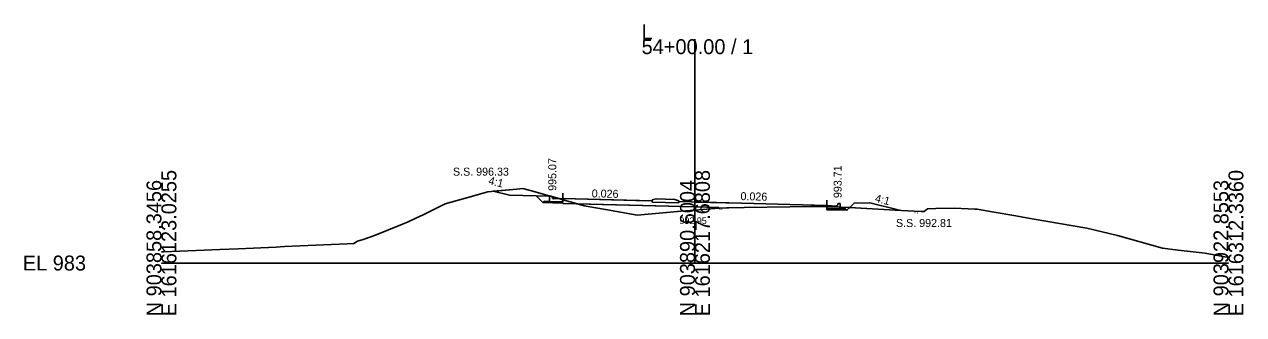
# Model space of a CAD drawing. Extents: x 1009 to 7438, y -1586 to 7964.
# Drawn here: x 5009.2 to 5237.7, y 1914 to 1968.6 of the extents above; entities that cross this region are included whole.
import ezdxf

# ---------------------------------------------------------------- set-up
doc = ezdxf.new("R2010")
doc.units = 0
for name, color, linetype in [('Exist Cross Section Cell', 7, 'Continuous'), ('Exist XS Center Line Elevation Label', 7, 'Continuous'), ('Exist XS Ground Line', 7, 'Continuous'), ('Prop XS Dump Level', 7, 'Continuous'), ('Prop XS Earthwork Shape', 7, 'Continuous'), ('Prop XS EOT Tick Mark', 7, 'Continuous'), ('Prop XS Finish Grade', 7, 'Continuous'), ('Prop XS Finish Grade CurbGutter', 7, 'Continuous'), ('Prop XS Finish Grade Earthwork', 7, 'Continuous'), ('Prop XS Finish Grade Pavement', 7, 'Continuous'), ('Prop XS Hydro Elevations', 7, 'Continuous'), ('Prop XS Pvmt Edge Slope', 7, 'Continuous'), ('Prop XS SE Text', 7, 'Continuous'), ('Prop XS Side Slope Text', 7, 'Continuous'), ('Prop XS SS Elevation Text', 7, 'Continuous'), ('Prop XS Subgrade CurbGutter', 7, 'Continuous'), ('Prop XS Subgrade Earthwork', 7, 'Continuous')]:
    doc.layers.add(name, color=color, linetype=linetype)

msp = doc.modelspace()

# ---------------------------------------------------------------- linework, layer by layer
at = {"layer": 'Exist Cross Section Cell'}
for p, q in [((5134.89, 1923.73), (5134.89, 1965.76)), ((5034.89, 1923.73), (5134.89, 1923.73)), ((5134.89, 1923.73), (5234.89, 1923.73))]:
    msp.add_line(p, q, dxfattribs=at)
at = {"layer": 'Exist XS Ground Line'}
for p, q in [((5088.06, 1934.82), (5091.89, 1935.91)), ((5091.89, 1935.91), (5096.08, 1937.12)), ((5096.08, 1937.12), (5101.53, 1937.63)), ((5101.53, 1937.63), (5102.04, 1937.68)), ((5102.04, 1937.68), (5102.61, 1937.74)), ((5102.61, 1937.74), (5104.52, 1937.2)), ((5104.52, 1937.2), (5114.14, 1934.48)), ((5083.92, 1932.8), (5088.06, 1934.82)), ((5114.14, 1934.48), (5118.5, 1933.7)), ((5118.5, 1933.7), (5124.07, 1932.74)), ((5124.75, 1932.78), (5132.32, 1933.46)), ((5132.32, 1933.46), (5134.89, 1933.68)), ((5134.89, 1933.68), (5139.36, 1934.06)), ((5139.36, 1934.06), (5140.78, 1934.11)), ((5140.78, 1934.11), (5141.22, 1934.12)), ((5141.22, 1934.12), (5144.12, 1934.17)), ((5144.12, 1934.17), (5152.65, 1934.31)), ((5152.65, 1934.31), (5156.63, 1934.34)), ((5156.63, 1934.34), (5158.2, 1934.35)), ((5158.2, 1934.35), (5159.9, 1934.3)), ((5159.9, 1934.3), (5163.89, 1934.16)), ((5163.89, 1934.16), (5172.44, 1933.69)), ((5172.44, 1933.69), (5175.99, 1933.5)), ((5175.99, 1933.5), (5177.31, 1933.43)), ((5177.31, 1933.43), (5177.85, 1933.42)), ((5177.85, 1933.42), (5178.5, 1933.92)), ((5178.5, 1933.92), (5180.05, 1933.95)), ((5180.05, 1933.95), (5183.53, 1934.02)), ((5183.53, 1934.02), (5187.34, 1933.87)), ((5187.34, 1933.87), (5187.78, 1933.86)), ((5187.78, 1933.86), (5190.61, 1933.36)), ((5080.08, 1931.02), (5081.14, 1931.46)), ((5081.14, 1931.46), (5082.56, 1932.13)), ((5082.56, 1932.13), (5083.92, 1932.8)), ((5124.07, 1932.74), (5124.75, 1932.78)), ((5190.61, 1933.36), (5195.05, 1932.58)), ((5195.05, 1932.58), (5197.05, 1932.23)), ((5197.05, 1932.23), (5198.48, 1931.98)), ((5198.48, 1931.98), (5200.68, 1931.59)), ((5200.68, 1931.59), (5208.33, 1930.25)), ((5072.68, 1928.17), (5074.83, 1928.89)), ((5074.83, 1928.89), (5080.08, 1931.02)), ((5208.33, 1930.25), (5214.08, 1928.91)), ((5214.08, 1928.91), (5222.53, 1926.51)), ((5049.28, 1926.37), (5056.41, 1926.73)), ((5056.41, 1926.73), (5057.97, 1926.81)), ((5057.97, 1926.81), (5069.7, 1927.34)), ((5069.7, 1927.34), (5070.98, 1927.42)), ((5070.98, 1927.42), (5071.66, 1927.84)), ((5071.66, 1927.84), (5072.68, 1928.17)), ((5034.89, 1925.83), (5035.27, 1925.84)), ((5035.27, 1925.84), (5041.4, 1926.09)), ((5041.4, 1926.09), (5045.84, 1926.25)), ((5045.84, 1926.25), (5049.28, 1926.37)), ((5222.53, 1926.51), (5225.45, 1926.14)), ((5225.45, 1926.14), (5230.52, 1925.56)), ((5230.52, 1925.56), (5234.89, 1924.79))]:
    msp.add_line(p, q, dxfattribs=at)
at = {"layer": 'Prop XS Dump Level'}
for p, q in [((5110.15, 1935.83), (5126.14, 1935.42)), ((5110.15, 1935.83), (5126.14, 1935.42)), ((5134.89, 1935.19), (5143.64, 1934.96)), ((5134.89, 1935.19), (5143.64, 1934.96)), ((5143.64, 1934.96), (5159.64, 1934.55)), ((5143.64, 1934.96), (5159.64, 1934.55))]:
    msp.add_line(p, q, dxfattribs=at)
at = {"layer": 'Prop XS Earthwork Shape'}
for points in [[(5107.65, 1936.29), (5107.74, 1936.29), (5104.52, 1937.2), (5102.61, 1937.74), (5102.04, 1937.68), (5101.53, 1937.63), (5097.09, 1937.21), (5100.15, 1936.45), (5105.13, 1936.35)], [(5107.65, 1936.29), (5105.13, 1936.35), (5106.4, 1935.08), (5106.65, 1935.32), (5107.65, 1935.3)], [(5107.65, 1936.29), (5107.74, 1936.29), (5108.08, 1936.2), (5108.11, 1936.16), (5108.18, 1935.91), (5108.27, 1935.82), (5108.4, 1935.8), (5109.41, 1935.82), (5110.15, 1935.61), (5110.15, 1935.25), (5107.65, 1935.3)], [(5108.4, 1935.8), (5108.27, 1935.82), (5108.18, 1935.91), (5108.11, 1936.16), (5108.08, 1936.2), (5109.41, 1935.82)], [(5110.15, 1934.92), (5110.15, 1935), (5106.4, 1935.08), (5106.65, 1935.32), (5107.65, 1935.3), (5110.15, 1935.25), (5110.15, 1935.61), (5112.85, 1934.85)], [(5139.36, 1934.19), (5139.36, 1934.06), (5134.89, 1933.68), (5132.32, 1933.46), (5124.75, 1932.78), (5124.07, 1932.74), (5118.5, 1933.7), (5114.14, 1934.48), (5112.85, 1934.85), (5134.89, 1934.27)], [(5159.64, 1933.97), (5162.14, 1933.92), (5162.14, 1934.22), (5159.9, 1934.3), (5159.64, 1934.31)], [(5159.64, 1933.97), (5162.14, 1933.92), (5163.14, 1933.9), (5163.39, 1933.64), (5159.64, 1933.72)], [(5162.14, 1933.92), (5163.14, 1933.9), (5163.39, 1933.64), (5163.91, 1934.16), (5163.89, 1934.16), (5162.14, 1934.22)], [(5163.91, 1934.16), (5164.73, 1934.98), (5167.64, 1935.04), (5173.21, 1933.65), (5172.44, 1933.69)]]:
    msp.add_lwpolyline(points, close=True, dxfattribs=at)
at = {"layer": 'Prop XS EOT Tick Mark'}
for p, q in [((5110.15, 1935.83), (5110.15, 1936.83)), ((5159.64, 1934.55), (5159.64, 1935.55))]:
    msp.add_line(p, q, dxfattribs=at)
at = {"layer": 'Prop XS Finish Grade'}
msp.add_line((5107.65, 1936.29), (5105.13, 1936.35), dxfattribs=at)
at = {"layer": 'Prop XS Finish Grade CurbGutter'}
for p, q in [((5107.65, 1936.29), (5107.9, 1936.29)), ((5107.9, 1936.29), (5108.02, 1936.25)), ((5108.11, 1936.16), (5108.02, 1936.25)), ((5108.18, 1935.91), (5108.11, 1936.16)), ((5108.27, 1935.82), (5108.18, 1935.91)), ((5108.4, 1935.8), (5108.27, 1935.82)), ((5110.15, 1935.83), (5108.4, 1935.8)), ((5126.9, 1935.57), (5127.65, 1935.81)), ((5127.65, 1935.81), (5131.15, 1935.69)), ((5131.9, 1935.44), (5131.15, 1935.69)), ((5126.89, 1935.4), (5126.9, 1935.57)), ((5131.89, 1935.27), (5131.9, 1935.44)), ((5159.64, 1934.55), (5161.39, 1934.44)), ((5161.39, 1934.44), (5161.51, 1934.47)), ((5161.51, 1934.47), (5161.61, 1934.56)), ((5161.61, 1934.56), (5161.67, 1934.81)), ((5161.67, 1934.81), (5161.76, 1934.9)), ((5161.89, 1934.93), (5161.76, 1934.9)), ((5162.14, 1934.93), (5161.89, 1934.93))]:
    msp.add_line(p, q, dxfattribs=at)
at = {"layer": 'Prop XS Finish Grade Earthwork'}
for p, q in [((5100.15, 1936.45), (5097.09, 1937.21)), ((5105.13, 1936.35), (5100.15, 1936.45)), ((5164.73, 1934.98), (5167.64, 1935.04)), ((5167.64, 1935.04), (5173.21, 1933.65))]:
    msp.add_line(p, q, dxfattribs=at)
at = {"layer": 'Prop XS Finish Grade Pavement'}
for p, q in [((5110.15, 1935.83), (5126.89, 1935.4)), ((5131.89, 1935.27), (5143.64, 1934.96)), ((5143.64, 1934.96), (5159.64, 1934.55))]:
    msp.add_line(p, q, dxfattribs=at)
at = {"layer": 'Prop XS Pvmt Edge Slope'}
for p, q in [((5106.65, 1935.32), (5106.4, 1935.08)), ((5107.65, 1935.3), (5106.65, 1935.32)), ((5162.14, 1933.92), (5163.14, 1933.9)), ((5163.14, 1933.9), (5163.39, 1933.64))]:
    msp.add_line(p, q, dxfattribs=at)
at = {"layer": 'Prop XS Subgrade CurbGutter'}
for p, q in [((5107.65, 1935.3), (5107.65, 1936.29)), ((5110.15, 1935.83), (5110.15, 1935.25)), ((5110.15, 1935.25), (5107.65, 1935.3)), ((5126.89, 1935.4), (5126.89, 1935.15)), ((5126.89, 1935.15), (5131.89, 1935.02)), ((5131.89, 1935.27), (5131.89, 1935.02)), ((5159.64, 1934.55), (5159.64, 1933.97)), ((5159.64, 1933.97), (5162.14, 1933.92)), ((5162.14, 1933.92), (5162.14, 1934.93))]:
    msp.add_line(p, q, dxfattribs=at)
at = {"layer": 'Prop XS Subgrade Earthwork'}
for p, q in [((5106.4, 1935.08), (5105.13, 1936.35)), ((5110.15, 1935), (5106.4, 1935.08)), ((5134.89, 1934.27), (5110.14, 1934.92)), ((5110.15, 1934.92), (5110.15, 1935)), ((5139.36, 1934.19), (5134.89, 1934.27)), ((5139.36, 1934.19), (5139.36, 1934.06)), ((5159.64, 1933.72), (5159.64, 1934.31)), ((5159.64, 1933.72), (5163.39, 1933.64)), ((5163.39, 1933.64), (5164.73, 1934.98))]:
    msp.add_line(p, q, dxfattribs=at)

# ---------------------------------------------------------------- texts
at = {"layer": 'Exist Cross Section Cell'}
for s, p in [('L', (5124.89, 1965.76)), ('54+00.00 / 1', (5124.89, 1962.96)), ('EL 983', (5008.89, 1922.33))]:
    msp.add_text(s, height=2.8, dxfattribs=at).set_placement(p)
for s, p in [('E 1616123.0255', (5037.69, 1913.73)), ('E 1616217.6808', (5137.69, 1913.73)), ('E 1616312.3360', (5237.69, 1913.73)), ('N 903858.3456', (5034.89, 1913.73)), ('N 903890.6004', (5134.89, 1913.73)), ('N 903922.8553', (5234.89, 1913.73))]:
    msp.add_text(s, height=2.8, rotation=90, dxfattribs=at).set_placement(p)
at = {"layer": 'Exist XS Center Line Elevation Label'}
msp.add_text('992.95', height=1.25, dxfattribs=at).set_placement((5131.99, 1931.05))
at = {"layer": 'Prop XS Dump Level'}
for p in [(5139.36, 1933.76), (5139.36, 1933.76), (5139.36, 1933.76), (5175.98, 1933.05)]:
    msp.add_text('Eop', height=0.3, dxfattribs=at).set_placement(p)
at = {"layer": 'Prop XS Hydro Elevations'}
for s, p in [('995.07', (5108.9, 1937.29)), ('993.71', (5162.39, 1935.93))]:
    msp.add_text(s, height=1.5, rotation=90, dxfattribs=at).set_placement(p)
at = {"layer": 'Prop XS SE Text'}
for rotation, p in [(358.9018, (5115.53, 1936.06)), (358.5106, (5143.41, 1935.56))]:
    msp.add_text('0.026', height=1.5, rotation=rotation, dxfattribs=at).set_placement(p)
at = {"layer": 'Prop XS Side Slope Text'}
for p in [(5096.07, 1938.56), (5168.53, 1935.25)]:
    msp.add_text('4:1', height=1.5, rotation=345.9638, dxfattribs=at).set_placement(p)
at = {"layer": 'Prop XS SS Elevation Text'}
for s, p in [('S.S. 996.33', (5089.53, 1940.14)), ('S.S. 992.81', (5172.57, 1930.5))]:
    msp.add_text(s, height=1.5, dxfattribs=at).set_placement(p)

doc.saveas('drawing.dxf')
